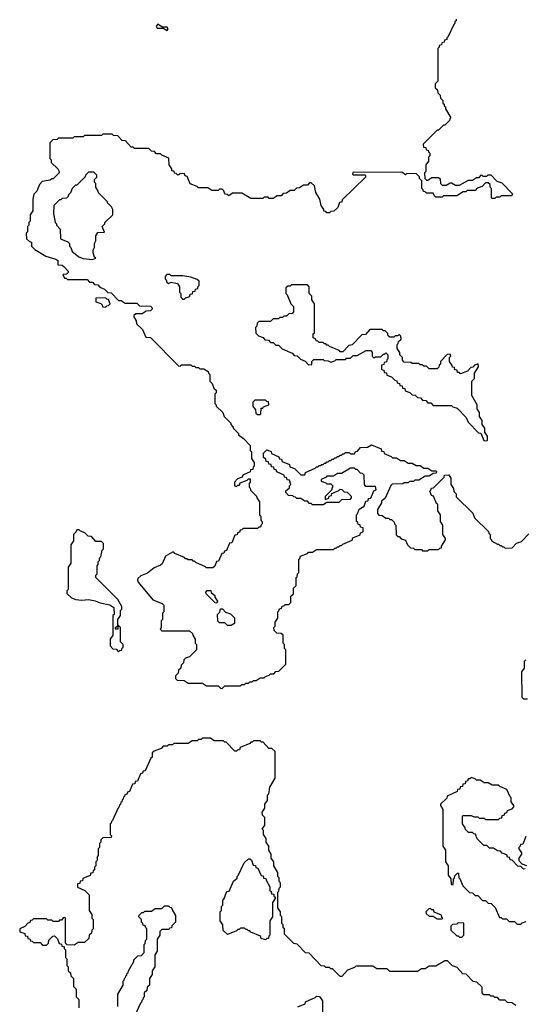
# Model space of a CAD drawing. Extents: x 2889633 to 3052318, y 540750 to 918690.
# Tile 371 of 656: x 2931190 to 2935048, y 786528 to 794044. Entities that reach past the tile are written whole.
import ezdxf

# ---------------------------------------------------------------- set-up
doc = ezdxf.new("R2010")
doc.units = 0

msp = doc.modelspace()

# ---------------------------------------------------------------- linework, layer by layer
at = {"layer": '0CON02XD'}
for points in [[(2934521.7, 794048.3), (2934520, 794035), (2934511.7, 794028.3), (2934510, 794015), (2934501.7, 794008.3), (2934458.3, 793911.7), (2934450, 793905), (2934448.3, 793891.7), (2934431.7, 793888.3), (2934428.3, 793871.7), (2934411.7, 793868.3), (2934408.3, 793851.7), (2934391.7, 793848.3), (2934390, 793835), (2934380, 793825), (2934380, 793575), (2934360, 793555), (2934360, 793525), (2934378.3, 793508.3), (2934380, 793485), (2934398.3, 793468.3), (2934400, 793445), (2934418.3, 793428.3), (2934420, 793405), (2934428.3, 793398.3), (2934430, 793385), (2934438.3, 793378.3), (2934440, 793365), (2934480, 793295), (2934471.7, 793288.3), (2934470, 793275), (2934435, 793240), (2934425, 793240), (2934385, 793200), (2934375, 793200), (2934270, 793095), (2934271.7, 793071.7), (2934288.3, 793068.3), (2934291.7, 793051.7), (2934308.3, 793048.3), (2934310, 793035), (2934320, 793025), (2934320, 793005), (2934310, 792995), (2934310, 792965), (2934290, 792935), (2934290, 792885), (2934280, 792875), (2934281.7, 792831.7), (2934295, 792820), (2934305, 792820), (2934335, 792840), (2934385, 792840), (2934398.3, 792828.3), (2934400, 792795), (2934415, 792780), (2934445, 792780), (2934475, 792800), (2934485, 792800), (2934515, 792780), (2934545, 792780), (2934615, 792820), (2934645, 792820), (2934675, 792840), (2934695, 792840), (2934715, 792860), (2934725, 792850), (2934755, 792850), (2934765, 792860), (2934785, 792860), (2934831.7, 792811.7), (2934868.3, 792798.3), (2934950, 792715), (2934945, 792700), (2934865, 792700), (2934855, 792690), (2934825, 792690), (2934815, 792680), (2934795, 792680), (2934790, 792685), (2934790, 792755), (2934780, 792765), (2934780, 792785), (2934765, 792800), (2934745, 792800), (2934718.3, 792771.7), (2934681.7, 792758.3), (2934665, 792740), (2934605, 792740), (2934595, 792730), (2934575, 792730), (2934525, 792700), (2934425, 792700)], [(2932315, 793962.5), (2932322.5, 793975), (2932315, 793987.5), (2932278.3, 793988.3), (2932245, 794010), (2932232.5, 793995), (2932238.3, 793978.3), (2932285, 793980), (2932315, 793962.5)], [(2934425, 792700), (2934415, 792690), (2934365, 792690), (2934351.7, 792701.7), (2934345, 792720), (2934295, 792720), (2934285, 792730), (2934271.7, 792731.7), (2934270, 792745), (2934260, 792755), (2934260, 792815), (2934241.7, 792831.7), (2934240, 792845), (2934218.3, 792868.3), (2934145, 792870), (2934135, 792860), (2934105, 792880), (2933731.7, 792878.3), (2933730, 792865), (2933735, 792860), (2933825, 792860), (2933830, 792855), (2933828.3, 792841.7), (2933651.7, 792668.3), (2933648.3, 792651.7), (2933631.7, 792648.3), (2933618.3, 792611.7), (2933588.3, 792581.7), (2933565, 792580), (2933555, 792570), (2933535, 792570), (2933525, 792580), (2933511.7, 792581.7), (2933510, 792595), (2933490, 792625), (2933480, 792675), (2933450, 792725), (2933440, 792775), (2933415, 792800), (2933401.7, 792798.3), (2933385, 792780), (2933355, 792780), (2933325, 792760), (2933301.7, 792758.3), (2933285, 792740), (2933255, 792740), (2933225, 792720), (2933201.7, 792718.3), (2933185, 792700), (2933155, 792700), (2933125, 792680), (2933095, 792680), (2933085, 792690), (2933055, 792690), (2933045, 792680), (2932955, 792680), (2932885, 792720), (2932815, 792720), (2932785, 792700), (2932775, 792710), (2932761.7, 792711.7), (2932751.7, 792721.7), (2932748.3, 792738.3), (2932735, 792750), (2932715, 792750), (2932705, 792740), (2932655, 792740), (2932625, 792760), (2932555, 792760), (2932545, 792770), (2932491.7, 792791.7), (2932468.3, 792848.3), (2932451.7, 792851.7), (2932448.3, 792868.3), (2932415, 792870), (2932405, 792860), (2932395, 792860), (2932385, 792870), (2932371.7, 792871.7), (2932368.3, 792888.3), (2932351.7, 792891.7), (2932350, 792905), (2932330, 792935), (2932328.3, 792988.3), (2932275, 793010), (2932265, 793020), (2932235, 793020), (2932218.3, 793038.3), (2932195, 793040), (2932175, 793060), (2932065, 793060), (2932055, 793070), (2932041.7, 793071.7), (2931998.3, 793118.3), (2931971.7, 793121.7), (2931938.3, 793158.3), (2931905, 793160), (2931895, 793170), (2931825, 793170), (2931815, 793160), (2931685, 793160), (2931675, 793150), (2931605, 793150), (2931595, 793140), (2931485, 793140), (2931475, 793130), (2931441.7, 793128.3), (2931420, 793105), (2931420, 792985), (2931430, 792975), (2931430, 792955), (2931480, 792905), (2931490, 792885), (2931490, 792875), (2931465, 792850), (2931445, 792830), (2931435, 792830), (2931421.7, 792818.3), (2931361.7, 792808.3), (2931340, 792785), (2931320, 792735), (2931298.3, 792711.7), (2931290, 792675), (2931290, 792585), (2931270, 792555), (2931270, 792505), (2931260, 792495), (2931260, 792475), (2931250, 792465), (2931250, 792425), (2931240, 792415), (2931241.7, 792371.7), (2931265, 792350), (2931280, 792345), (2931280, 792315), (2931305, 792290), (2931388.3, 792238.3), (2931467, 792217), (2931480, 792205), (2931481.7, 792171.7), (2931515, 792170), (2931528.3, 792158.3), (2931560, 792125), (2931560, 792115), (2931548.3, 792101.7), (2931520, 792100), (2931531.7, 792071.7), (2931545, 792070), (2931555, 792060), (2931705, 792060), (2931721.7, 792041.7), (2931745, 792040), (2931761.7, 792021.7), (2931785, 792020), (2931801.7, 792001.7), (2931838.3, 791988.3), (2931861.7, 791961.7), (2931888.3, 791958.3), (2931945, 791900), (2931965, 791900), (2931995, 791880), (2932085, 791880), (2932105, 791860), (2932188.3, 791858.3), (2932200, 791845), (2932200, 791835), (2932188.3, 791821.7), (2932155, 791820), (2932125, 791800), (2932075, 791800), (2932060, 791785), (2932060, 791775), (2932080, 791745), (2932081.7, 791721.7), (2932128.3, 791678.3), (2932151.7, 791621.7), (2932188.3, 791618.3), (2932401.7, 791401.7), (2932415, 791400), (2932425, 791410), (2932495, 791410), (2932505, 791400), (2932525, 791400), (2932535, 791390), (2932555, 791390), (2932565, 791380), (2932595, 791380), (2932628.3, 791358.3), (2932630, 791345), (2932640, 791335), (2932640, 791285), (2932658.3, 791268.3), (2932671.7, 791231.7), (2932690, 791215), (2932690, 791195), (2932680, 791185), (2932680, 791115), (2932690, 791105), (2932690, 791095), (2932740, 791045), (2932750, 791015), (2932800, 790965), (2932800, 790955), (2932820, 790935), (2932820, 790925), (2932860, 790885), (2932860, 790875), (2932898.3, 790848.3), (2932950, 790795), (2932950, 790755), (2932960, 790745), (2932960, 790695), (2932980, 790665), (2932980, 790635), (2932971.7, 790628.3), (2932968.3, 790611.7), (2932951.7, 790608.3), (2932948.3, 790591.7), (2932891.7, 790568.3), (2932888.3, 790551.7), (2932851.7, 790538.3), (2932830, 790515), (2932830, 790485), (2932845, 790480), (2932855, 790490), (2932868.3, 790491.7), (2932871.7, 790508.3), (2932925, 790530), (2932935, 790540), (2932948.3, 790538.3), (2932950, 790515), (2932940, 790505), (2932940, 790475), (2932948.3, 790468.3), (2932951.7, 790451.7), (2932998.3, 790408.3), (2933000, 790395), (2933020, 790365), (2933020, 790265), (2933030, 790255), (2933030, 790225), (2933040, 790215), (2933040, 790195), (2933031.7, 790188.3), (2933028.3, 790171.7), (2933015, 790170), (2933005, 790160), (2932895, 790160), (2932885, 790150), (2932871.7, 790148.3), (2932868.3, 790131.7), (2932851.7, 790128.3), (2932848.3, 790111.7), (2932831.7, 790108.3), (2932808.3, 790051.7), (2932791.7, 790048.3), (2932768.3, 789991.7), (2932751.7, 789988.3), (2932748.3, 789971.7), (2932731.7, 789968.3), (2932708.3, 789911.7), (2932691.7, 789908.3), (2932678.3, 789871.7), (2932665, 789860), (2932615, 789860), (2932608.3, 789868.3), (2932535, 789900), (2932525, 789910), (2932515, 789910), (2932505, 789920), (2932475, 789920), (2932465, 789930), (2932455, 789930), (2932448.3, 789938.3), (2932375, 789970), (2932365, 789980), (2932355, 789980), (2932301.7, 789948.3), (2932278.3, 789891.7), (2932265, 789880), (2932215, 789860), (2932165, 789820), (2932115, 789800), (2932091.7, 789778.3), (2932090, 789765), (2932095, 789750), (2932207, 789617), (2932277, 789587), (2932290, 789575), (2932290, 789525), (2932280, 789515), (2932280, 789465), (2932270, 789455), (2932270, 789405), (2932261.7, 789391.7), (2932275, 789380), (2932485, 789380), (2932508.3, 789358.3), (2932510, 789345), (2932530, 789315), (2932530, 789285), (2932540, 789275), (2932540, 789235), (2932485, 789180), (2932455, 789170), (2932441.7, 789158.3), (2932440, 789135), (2932421.7, 789118.3), (2932420, 789095), (2932401.7, 789078.3), (2932400, 789055), (2932380, 789035), (2932380, 789015), (2932391.7, 789001.7), (2932445, 789000), (2932475, 788980), (2932585, 788980), (2932615, 788960), (2932705, 788960), (2932721.7, 788941.7), (2932735, 788940), (2932755, 788960), (2932875, 788960), (2932885, 788970), (2932905, 788970), (2932915, 788980), (2932935, 788980), (2932945, 788990), (2932965, 788990), (2932975, 789000), (2932995, 789000), (2933025, 789020), (2933055, 789020), (2933065, 789030), (2933095, 789040), (2933105, 789050), (2933128.3, 789051.7), (2933145, 789070), (2933168.3, 789071.7), (2933220, 789125), (2933220, 789235), (2933210, 789245), (2933210, 789275), (2933200, 789285), (2933200, 789345), (2933185, 789360), (2933151.7, 789361.7), (2933131.7, 789381.7), (2933130, 789405), (2933140, 789415), (2933140, 789445), (2933160, 789475), (2933160, 789525), (2933168.3, 789531.7), (2933171.7, 789548.3), (2933188.3, 789551.7), (2933191.7, 789568.3), (2933205, 789570), (2933215, 789580), (2933245, 789580), (2933260, 789595), (2933260, 789645), (2933278.3, 789661.7), (2933280, 789705), (2933300, 789725), (2933300, 789785), (2933308.3, 789791.7), (2933310, 789815), (2933320, 789825), (2933320, 789925), (2933328.3, 789931.7), (2933331.7, 789948.3), (2933385, 789970), (2933395, 789980), (2933425, 789980), (2933455, 790000), (2933585, 790000), (2933595, 790010), (2933605, 790010), (2933615, 790020), (2933625, 790020), (2933635, 790030), (2933645, 790030), (2933655, 790040), (2933728.3, 790071.7), (2933731.7, 790088.3), (2933788.3, 790111.7), (2933791.7, 790128.3), (2933810, 790135), (2933810, 790165), (2933791.7, 790171.7), (2933788.3, 790188.3), (2933771.7, 790191.7), (2933770, 790205), (2933760, 790215), (2933760, 790265), (2933768.3, 790271.7), (2933781.7, 790308.3), (2933818.3, 790331.7), (2933831.7, 790368.3), (2933848.3, 790371.7), (2933851.7, 790388.3), (2933868.3, 790391.7), (2933891.7, 790448.3), (2933910, 790455), (2933905, 790480), (2933831.7, 790481.7), (2933820, 790495), (2933818.3, 790568.3), (2933805, 790580), (2933791.7, 790581.7), (2933765, 790610), (2933755, 790610), (2933745, 790620), (2933715, 790620), (2933645, 790580), (2933615, 790580), (2933585, 790560), (2933535, 790560), (2933528.3, 790551.7), (2933490, 790535), (2933491.7, 790521.7), (2933525, 790510), (2933535, 790500), (2933565, 790500), (2933580, 790485), (2933568.3, 790451.7), (2933520, 790405), (2933521.7, 790381.7), (2933548.3, 790391.7), (2933551.7, 790408.3), (2933568.3, 790411.7), (2933571.7, 790428.3), (2933625, 790450), (2933635, 790460), (2933648.3, 790458.3), (2933665, 790440), (2933688.3, 790438.3), (2933718.3, 790408.3), (2933720, 790395), (2933708.3, 790381.7), (2933645, 790380), (2933625, 790360), (2933535, 790360), (2933505, 790340), (2933425, 790340), (2933415, 790350), (2933401.7, 790351.7), (2933385, 790370), (2933365, 790370), (2933335, 790390), (2933305, 790390), (2933295, 790400), (2933281.7, 790401.7)], [(2931745, 792212.5), (2931770, 792225), (2931761.7, 792231.7), (2931750, 792265), (2931750, 792285), (2931760, 792305), (2931760, 792335), (2931770, 792355), (2931770, 792395), (2931785, 792420), (2931838.3, 792421.7), (2931820, 792465), (2931840, 792485), (2931840, 792495), (2931900, 792555), (2931900, 792595), (2931890, 792615), (2931860, 792645), (2931860, 792655), (2931791.7, 792721.7), (2931790, 792735), (2931770, 792765), (2931770, 792795), (2931760, 792805), (2931760, 792825), (2931778.3, 792841.7), (2931778.3, 792858.3), (2931755, 792880), (2931715, 792880), (2931691.7, 792858.3), (2931690, 792845), (2931625, 792780), (2931615, 792780), (2931590, 792755), (2931578.3, 792721.7), (2931561.7, 792708.3), (2931560, 792695), (2931548.3, 792681.7), (2931515, 792680), (2931505, 792670), (2931495, 792670), (2931450, 792625), (2931447.5, 792565), (2931460, 792495), (2931470, 792485), (2931470, 792475), (2931500, 792445), (2931501.7, 792371.7), (2931558.3, 792348.3), (2931570, 792335), (2931570, 792315), (2931580, 792305), (2931590, 792275), (2931640, 792235), (2931675, 792222.5), (2931745, 792212.5)], [(2932445, 791910), (2932455, 791920), (2932488.3, 791931.7), (2932491.7, 791948.3), (2932508.3, 791951.7), (2932511.7, 791968.3), (2932528.3, 791971.7), (2932531.7, 791988.3), (2932548.3, 791991.7), (2932550, 792005), (2932560, 792015), (2932558.3, 792048.3), (2932545, 792060), (2932495, 792080), (2932435, 792090), (2932345, 792090), (2932335, 792100), (2932311.7, 792098.3), (2932300, 792085), (2932300, 792065), (2932308.3, 792058.3), (2932311.7, 792041.7), (2932325, 792030), (2932345, 792040), (2932395, 792030), (2932410, 792005), (2932410, 791965), (2932420, 791955), (2932420, 791925), (2932431.7, 791911.7), (2932445, 791910)], [(2934755, 790830), (2934760, 790835), (2934760, 790865), (2934740, 790895), (2934740, 790925), (2934720, 790955), (2934720, 790985), (2934700, 791015), (2934700, 791045), (2934680, 791075), (2934680, 791105), (2934640, 791175), (2934640, 791285), (2934660, 791305), (2934660, 791345), (2934690, 791395), (2934688.3, 791418.3), (2934661.7, 791408.3), (2934648.3, 791391.7), (2934631.7, 791388.3), (2934608.3, 791361.7), (2934555, 791340), (2934545, 791350), (2934531.7, 791351.7), (2934528.3, 791368.3), (2934511.7, 791371.7), (2934508.3, 791388.3), (2934491.7, 791391.7), (2934490, 791405), (2934470, 791435), (2934470, 791465), (2934480, 791475), (2934475, 791490), (2934451.7, 791488.3), (2934400, 791435), (2934400, 791415), (2934391.7, 791408.3), (2934388.3, 791391.7), (2934375, 791380), (2934315, 791380), (2934295, 791400), (2934275, 791400), (2934265, 791410), (2934245, 791410), (2934235, 791420), (2934185, 791420), (2934175, 791427.5), (2934125, 791430), (2934110, 791445), (2934110, 791465), (2934090, 791485), (2934090, 791505), (2934070, 791535), (2934070, 791565), (2934078.3, 791571.7), (2934081.7, 791588.3), (2934100, 791605), (2934098.3, 791628.3), (2934085, 791640), (2934075, 791630), (2934055, 791630), (2934045, 791620), (2934015, 791620), (2934001.7, 791631.7), (2933998.3, 791648.3), (2933978.3, 791668.3), (2933965, 791670), (2933955, 791680), (2933861.7, 791678.3), (2933828.3, 791641.7), (2933801.7, 791638.3), (2933728.3, 791561.7), (2933701.7, 791558.3), (2933655, 791510), (2933635, 791510), (2933628.3, 791518.3), (2933555, 791550), (2933545, 791560), (2933535, 791560), (2933525, 791570), (2933515, 791570), (2933505, 791580), (2933475, 791580), (2933465, 791590), (2933451.7, 791591.7), (2933448.3, 791608.3), (2933430, 791615), (2933430, 791645), (2933440, 791655), (2933440, 791875), (2933420, 791905), (2933420, 791935), (2933400, 791955), (2933400, 792005), (2933385, 792020), (2933265, 792020), (2933255, 792010), (2933235, 792010), (2933221.7, 791998.3), (2933220, 791955), (2933230, 791945), (2933260, 791875), (2933280, 791855), (2933280, 791815), (2933268.3, 791801.7), (2933245, 791800), (2933225, 791780), (2933205, 791780), (2933195, 791770), (2933175, 791770), (2933165, 791760), (2933125, 791760), (2933105, 791740), (2933015, 791740), (2933001.7, 791728.3), (2933000, 791705), (2932990, 791695), (2932991.7, 791651.7), (2933011.7, 791631.7), (2933048.3, 791618.3), (2933061.7, 791601.7), (2933088.3, 791598.3), (2933105, 791580), (2933125, 791580), (2933145, 791560), (2933165, 791560), (2933191.7, 791531.7), (2933268.3, 791498.3), (2933285, 791480), (2933308.3, 791478.3), (2933331.7, 791451.7), (2933368.3, 791438.3), (2933395, 791410), (2933418.3, 791411.7), (2933420, 791435), (2933435, 791450), (2933505, 791450), (2933513, 791443), (2933545, 791440), (2933565, 791430), (2933595, 791440), (2933605, 791450), (2933675, 791450), (2933685, 791460), (2933715, 791460), (2933735, 791480), (2933765, 791480), (2933835, 791520), (2933868.3, 791518.3), (2933880, 791505), (2933880, 791475), (2933895, 791460), (2933905, 791470), (2933945, 791470), (2933965, 791490), (2933975, 791490), (2933985, 791500), (2934000, 791485), (2934000, 791455), (2933991.7, 791448.3), (2933988.3, 791431.7), (2933971.7, 791428.3), (2933968.3, 791411.7), (2933951.7, 791408.3), (2933950, 791375), (2933968.3, 791368.3), (2933971.7, 791351.7), (2933988.3, 791348.3), (2933991.7, 791331.7), (2934028.3, 791318.3), (2934051.7, 791291.7), (2934068.3, 791288.3), (2934071.7, 791271.7), (2934088.3, 791268.3), (2934091.7, 791251.7), (2934108.3, 791248.3), (2934111.7, 791231.7), (2934128.3, 791228.3), (2934131.7, 791211.7), (2934168.3, 791198.3), (2934185, 791180), (2934208.3, 791178.3), (2934225, 791160), (2934248.3, 791158.3), (2934265, 791140), (2934288.3, 791138.3), (2934305, 791120), (2934328.3, 791118.3), (2934345, 791100), (2934485, 791100), (2934495, 791090), (2934528.3, 791078.3), (2934598.3, 791008.3), (2934611.7, 790971.7), (2934691.7, 790891.7), (2934708.3, 790888.3), (2934731.7, 790831.7), (2934755, 790830)], [(2931845, 791850), (2931855, 791860), (2931868.3, 791861.7), (2931880, 791875), (2931868.3, 791908.3), (2931855, 791910), (2931845, 791920), (2931771.7, 791918.3), (2931771.7, 791891.7), (2931808.3, 791878.3), (2931818.3, 791868.3), (2931821.7, 791851.7), (2931845, 791850)], [(2933025, 791030), (2933030, 791035), (2933031.7, 791078.3), (2933045, 791080), (2933051.7, 791088.3), (2933090, 791105), (2933088.3, 791128.3), (2933075, 791130), (2933065, 791140), (2932985, 791140), (2932970, 791125), (2932970, 791095), (2932990, 791065), (2932991.7, 791041.7), (2933005, 791030), (2933025, 791030)], [(2933281.7, 790401.7), (2933275, 790410), (2933241.7, 790411.7), (2933220, 790435), (2933221.7, 790448.3), (2933248.3, 790471.7), (2933250, 790485), (2933260, 790495), (2933248.3, 790528.3), (2933231.7, 790531.7), (2933228.3, 790548.3), (2933211.7, 790551.7), (2933208.3, 790568.3), (2933151.7, 790591.7), (2933148.3, 790608.3), (2933131.7, 790611.7), (2933128.3, 790628.3), (2933111.7, 790631.7), (2933108.3, 790648.3), (2933091.7, 790651.7), (2933088.3, 790668.3), (2933071.7, 790671.7), (2933068.3, 790688.3), (2933051.7, 790701.7), (2933050, 790735), (2933075, 790760), (2933108.3, 790748.3), (2933111.7, 790731.7), (2933168.3, 790708.3), (2933171.7, 790691.7), (2933188.3, 790688.3), (2933191.7, 790671.7), (2933248.3, 790648.3), (2933251.7, 790631.7), (2933288.3, 790618.3), (2933335, 790570), (2933365, 790570), (2933371.7, 790588.3), (2933445, 790620), (2933455, 790630), (2933465, 790630), (2933475, 790640), (2933485, 790640), (2933495, 790650), (2933505, 790650), (2933515, 790660), (2933525, 790660), (2933535, 790670), (2933545, 790670), (2933555, 790680), (2933565, 790680), (2933575, 790690), (2933585, 790690), (2933595, 790700), (2933605, 790700), (2933615, 790710), (2933625, 790710), (2933635, 790720), (2933645, 790720), (2933655, 790730), (2933665, 790730), (2933675, 790740), (2933705, 790740), (2933715, 790730), (2933745, 790730), (2933751.7, 790748.3), (2933768.3, 790751.7), (2933791.7, 790778.3), (2933845, 790780), (2933875, 790800), (2933948.3, 790768.3), (2933951.7, 790751.7), (2933968.3, 790748.3), (2933971.7, 790731.7), (2934025, 790710), (2934035, 790700), (2934065, 790700), (2934095, 790680), (2934125, 790680), (2934155, 790660), (2934185, 790660), (2934215, 790640), (2934245, 790640), (2934275, 790620), (2934305, 790620), (2934335, 790600), (2934365, 790600), (2934370, 790595), (2934368.3, 790581.7), (2934345, 790580), (2934315, 790560), (2934285, 790560), (2934235, 790530), (2934205, 790530), (2934195, 790520), (2934165, 790520), (2934155, 790510), (2934125, 790510), (2934115, 790500), (2934031.7, 790498.3), (2934021.7, 790488.3), (2933978.3, 790391.7), (2933951.7, 790368.3), (2933950, 790355), (2933920, 790305), (2933920, 790275), (2933931.7, 790261.7), (2933955, 790260), (2933985, 790240), (2934005, 790240), (2934015, 790230), (2934028.3, 790228.3), (2934048.3, 790208.3), (2934050, 790195), (2934060, 790185), (2934061.7, 790111.7), (2934075, 790100), (2934085, 790100), (2934101.7, 790081.7), (2934135, 790070), (2934150, 790035), (2934171.7, 790011.7), (2934195, 790010), (2934205, 790000), (2934255, 790000), (2934265, 789990), (2934305, 789990), (2934315, 790000), (2934385, 790000), (2934395, 790010), (2934408.3, 790011.7), (2934410, 790025), (2934440, 790075), (2934440, 790085), (2934420, 790115), (2934420, 790185), (2934400, 790215), (2934400, 790265), (2934380, 790295), (2934380, 790345), (2934371.7, 790351.7), (2934348.3, 790408.3), (2934331.7, 790411.7), (2934320, 790445), (2934328.3, 790451.7), (2934331.7, 790468.3), (2934348.3, 790471.7), (2934428.3, 790551.7), (2934431.7, 790568.3), (2934465, 790570), (2934480, 790545), (2934480, 790495), (2934500, 790465), (2934501.7, 790441.7), (2934520, 790425), (2934521.7, 790401.7), (2934648.3, 790278.3), (2934661.7, 790241.7), (2934768.3, 790138.3), (2934770, 790125), (2934780, 790115), (2934780, 790085), (2934790, 790075), (2934790, 790065), (2934835, 790040), (2934845, 790040), (2934855, 790030), (2934865, 790030), (2934875, 790020), (2934885, 790020), (2934895, 790010), (2934948.3, 790011.7), (2934981.7, 790048.3), (2935018.3, 790061.7), (2935075, 790120)], [(2931945, 789220), (2931955, 789230), (2931968.3, 789231.7), (2931970, 789245), (2931980, 789255), (2931980, 789275), (2931960, 789295), (2931960, 789405), (2931945, 789420), (2931940, 789420), (2931938.3, 789391.7), (2931921.7, 789391.7), (2931920, 789405), (2931940, 789420), (2931940, 789465), (2931960, 789495), (2931960, 789535), (2931970, 789545), (2931970, 789565), (2931938.3, 789618.3), (2931770, 789785), (2931770, 789805), (2931780, 789815), (2931780, 789875), (2931790, 789885), (2931790, 789905), (2931800, 789915), (2931800, 789935), (2931810, 789945), (2931820, 789995), (2931830, 790005), (2931830, 790045), (2931815, 790060), (2931771.7, 790061.7), (2931738.3, 790098.3), (2931711.7, 790101.7), (2931688.3, 790128.3), (2931655, 790140), (2931645, 790150), (2931625, 790150), (2931618.3, 790131.7), (2931600, 790115), (2931600, 790065), (2931580, 790035), (2931580, 789895), (2931560, 789865), (2931560, 789695), (2931550, 789685), (2931550, 789665), (2931585, 789630), (2931618.3, 789618.3), (2931665, 789612.5), (2931715, 789617.5), (2931765, 789607.5), (2931803, 789593), (2931877, 789577), (2931908.3, 789558.3), (2931910, 789505), (2931900, 789495), (2931900, 789345), (2931880, 789315), (2931880, 789265), (2931901.7, 789241.7), (2931925, 789240), (2931945, 789220)], [(2932695, 789590), (2932681.7, 789591.7), (2932611.7, 789661.7), (2932610, 789675), (2932621.7, 789688.3), (2932648.3, 789688.3), (2932651.7, 789671.7), (2932678.3, 789648.3), (2932680, 789635), (2932700, 789605), (2932695, 789590)], [(2932805, 789420), (2932775, 789420), (2932755, 789440), (2932715, 789440), (2932701.7, 789451.7), (2932700, 789505), (2932718.3, 789521.7), (2932721.7, 789548.3), (2932738.3, 789548.3), (2932761.7, 789521.7), (2932798.3, 789508.3), (2932828.3, 789478.3), (2932830, 789435), (2932805, 789420)], [(2935051.7, 789158.3), (2935040, 789145), (2935040, 789095), (2935020, 789065), (2935021.7, 788871.7), (2935035, 788860), (2935065, 788860)], [(2934975, 786520), (2934945, 786540), (2934911.7, 786541.7), (2934895, 786560), (2934855, 786560), (2934835, 786580), (2934815, 786580), (2934805, 786590), (2934785, 786590), (2934775, 786600), (2934731.7, 786601.7), (2934720, 786615), (2934718.3, 786658.3), (2934678.3, 786698.3), (2934651.7, 786701.7), (2934598.3, 786758.3), (2934571.7, 786761.7), (2934528.3, 786808.3), (2934491.7, 786821.7), (2934455, 786860), (2934435, 786860), (2934365, 786820), (2934315, 786820), (2934285, 786800), (2934255, 786800), (2934225, 786780), (2934015, 786780), (2933995, 786800), (2933915, 786800), (2933885, 786820), (2933755, 786820), (2933745, 786810), (2933691.7, 786788.3), (2933648.3, 786741.7), (2933635, 786740), (2933578.3, 786798.3), (2933565, 786800), (2933555, 786810), (2933525, 786810), (2933515, 786820), (2933491.7, 786821.7), (2933398.3, 786918.3), (2933371.7, 786921.7), (2933308.3, 786988.3), (2933281.7, 786991.7), (2933210, 787065), (2933210, 787105), (2933201.7, 787111.7), (2933200, 787135), (2933190, 787145), (2933190, 787195), (2933180, 787205), (2933180, 787235), (2933160, 787265), (2933160, 787385), (2933168.3, 787391.7), (2933170, 787415), (2933180, 787425), (2933180, 787455), (2933170, 787465), (2933170, 787495), (2933160, 787505), (2933160, 787535), (2933130, 787585), (2933130, 787615), (2933110, 787645), (2933110, 787675), (2933090, 787705), (2933090, 787735), (2933070, 787765), (2933070, 787795), (2933050, 787825), (2933050, 787855), (2933040, 787865), (2933060, 787895), (2933060, 787955), (2933041.7, 787971.7), (2933040, 787995), (2933060, 788025), (2933060, 788055), (2933080, 788085), (2933080, 788125), (2933090, 788135), (2933100, 788185), (2933140, 788255), (2933138.3, 788458.3), (2933115, 788480), (2933091.7, 788481.7), (2933048.3, 788528.3), (2933035, 788530), (2933025, 788540), (2932975, 788540), (2932965, 788530), (2932955, 788530), (2932945, 788520), (2932871.7, 788488.3), (2932868.3, 788471.7), (2932855, 788470), (2932845, 788460), (2932831.7, 788461.7), (2932765, 788530), (2932755, 788530), (2932745, 788540), (2932675, 788540), (2932645, 788560), (2932585, 788560), (2932575, 788550), (2932555, 788550), (2932545, 788540), (2932505, 788540), (2932475, 788520), (2932365, 788520), (2932355, 788510), (2932325, 788510), (2932315, 788500), (2932285, 788500), (2932268.3, 788481.7), (2932215, 788460), (2932201.7, 788448.3), (2932200, 788415), (2932191.7, 788408.3), (2932148.3, 788311.7), (2932131.7, 788308.3), (2932128.3, 788291.7), (2932111.7, 788288.3), (2932088.3, 788231.7), (2932071.7, 788228.3), (2932068.3, 788211.7), (2932051.7, 788208.3), (2932028.3, 788151.7), (2932011.7, 788148.3), (2932008.3, 788131.7), (2931991.7, 788128.3), (2931990, 788115), (2931981.7, 788108.3), (2931980, 788095), (2931971.7, 788088.3), (2931970, 788075), (2931961.7, 788068.3), (2931960, 788055), (2931951.7, 788048.3), (2931950, 788035), (2931941.7, 788028.3), (2931898.3, 787931.7), (2931890, 787925), (2931888.3, 787911.7), (2931880, 787905), (2931880, 787825), (2931890, 787815), (2931888.3, 787801.7), (2931825, 787800), (2931810, 787785), (2931810, 787765), (2931800, 787755), (2931800, 787725), (2931790, 787715), (2931790, 787665), (2931780, 787655), (2931780, 787625), (2931770, 787615), (2931770, 787585), (2931760, 787575), (2931760, 787555), (2931751.7, 787548.3), (2931748.3, 787531.7), (2931731.7, 787528.3), (2931728.3, 787511.7), (2931671.7, 787488.3), (2931668.3, 787471.7), (2931651.7, 787468.3), (2931648.3, 787451.7), (2931631.7, 787448.3), (2931631.7, 787421.7), (2931688.3, 787398.3), (2931720, 787365), (2931720, 787245), (2931740, 787215), (2931740, 787185), (2931750, 787175), (2931750, 787105), (2931740, 787095), (2931738.3, 787071.7), (2931720, 787055), (2931718.3, 787031.7), (2931685, 787000), (2931635, 787000), (2931605, 786980), (2931551.7, 786981.7), (2931540, 786995), (2931540, 787185), (2931535, 787190), (2931521.7, 787188.3), (2931508.3, 787171.7), (2931495, 787170), (2931485, 787160), (2931445, 787160), (2931435, 787170), (2931405, 787170), (2931395, 787180), (2931295, 787180), (2931285, 787170), (2931271.7, 787168.3), (2931268.3, 787151.7), (2931251.7, 787148.3), (2931228.3, 787121.7), (2931190, 787105), (2931191.7, 787081.7), (2931228.3, 787068.3), (2931231.7, 787051.7), (2931248.3, 787048.3), (2931251.7, 787031.7), (2931268.3, 787028.3), (2931271.7, 787011.7), (2931285, 787010), (2931295, 787000), (2931345, 787000), (2931365, 786980), (2931395, 786980), (2931410, 786995), (2931411.7, 787018.3), (2931441.7, 787048.3), (2931455, 787050), (2931478.3, 787028.3), (2931491.7, 786991.7), (2931508.3, 786988.3), (2931511.7, 786971.7), (2931528.3, 786968.3), (2931530, 786955), (2931540, 786945), (2931540, 786885), (2931550, 786875), (2931550, 786825), (2931560, 786815), (2931560, 786785), (2931578.3, 786768.3), (2931580, 786745), (2931600, 786725), (2931600, 786665), (2931620, 786645), (2931620, 786585), (2931640, 786565), (2931641.7, 786501.7)], [(2935048.3, 787561.7), (2935035, 787560), (2935015, 787580), (2934991.7, 787581.7), (2934948.3, 787628.3), (2934931.7, 787631.7), (2934928.3, 787648.3), (2934911.7, 787651.7), (2934908.3, 787668.3), (2934871.7, 787681.7), (2934858.3, 787698.3), (2934835, 787700), (2934805, 787720), (2934775, 787720), (2934755, 787740), (2934731.7, 787741.7), (2934681.7, 787791.7), (2934668.3, 787828.3), (2934655, 787830), (2934645, 787840), (2934615, 787840), (2934591.7, 787861.7), (2934590, 787875), (2934570, 787905), (2934570, 787965), (2934575, 787970), (2934635, 787970), (2934655, 787960), (2934685, 787960), (2934695, 787950), (2934735, 787950), (2934745, 787940), (2934845, 787940), (2934855, 787950), (2934868.3, 787951.7), (2934871.7, 787968.3), (2934888.3, 787971.7), (2934891.7, 787988.3), (2934908.3, 787991.7), (2934911.7, 788008.3), (2934948.3, 788021.7), (2934960, 788035), (2934960, 788045), (2934940, 788075), (2934940, 788105), (2934931.7, 788111.7), (2934908.3, 788168.3), (2934855, 788190), (2934845, 788200), (2934795, 788200), (2934765, 788220), (2934735, 788220), (2934705, 788240), (2934675, 788240), (2934665, 788250), (2934635, 788260), (2934625, 788250), (2934611.7, 788248.3), (2934608.3, 788231.7), (2934591.7, 788228.3), (2934588.3, 788211.7), (2934571.7, 788208.3), (2934568.3, 788191.7), (2934551.7, 788188.3), (2934548.3, 788171.7), (2934531.7, 788168.3), (2934528.3, 788151.7), (2934451.7, 788118.3), (2934448.3, 788101.7), (2934400, 788055), (2934400, 788045), (2934420, 788015), (2934420, 787735), (2934440, 787705), (2934440, 787615), (2934460, 787585), (2934460, 787515), (2934480, 787485), (2934481.7, 787441.7), (2934498.3, 787441.7), (2934500, 787485), (2934508.3, 787491.7), (2934511.7, 787508.3), (2934531.7, 787528.3), (2934538.3, 787528.3), (2934540, 787495), (2934548.3, 787488.3), (2934571.7, 787431.7), (2934621.7, 787381.7), (2934645, 787380), (2934665, 787360), (2934685, 787360), (2934721.7, 787321.7), (2934745, 787320), (2934765, 787300), (2934788.3, 787298.3), (2934818.3, 787268.3), (2934851.7, 787191.7), (2934865, 787190), (2934875, 787180), (2934905, 787180), (2934925, 787160), (2934965, 787160), (2934985, 787140), (2935015, 787140), (2935025, 787150), (2935055, 787160)], [(2935051.7, 787808.3), (2935028.3, 787751.7), (2935011.7, 787748.3), (2935010, 787735), (2935000, 787725), (2935000, 787715), (2935020, 787685), (2935020, 787675), (2935000, 787645), (2935000, 787625), (2935021.7, 787601.7), (2935058.3, 787588.3)], [(2933065, 787020), (2933031.7, 787031.7), (2933028.3, 787048.3), (2932955, 787080), (2932945, 787090), (2932935, 787090), (2932925, 787100), (2932915, 787100), (2932905, 787110), (2932875, 787110), (2932865, 787100), (2932855, 787100), (2932845, 787090), (2932775, 787060), (2932741.7, 787091.7), (2932740, 787135), (2932720, 787165), (2932720, 787235), (2932730, 787245), (2932730, 787275), (2932740, 787285), (2932740, 787325), (2932748.3, 787331.7), (2932771.7, 787388.3), (2932788.3, 787391.7), (2932821.7, 787468.3), (2932848.3, 787491.7), (2932850, 787505), (2932858.3, 787511.7), (2932901.7, 787608.3), (2932935, 787640), (2932945, 787640), (2932958.3, 787628.3), (2932971.7, 787591.7), (2932988.3, 787588.3), (2932991.7, 787571.7), (2933008.3, 787568.3), (2933031.7, 787511.7), (2933048.3, 787508.3), (2933051.7, 787491.7), (2933068.3, 787488.3), (2933070, 787475), (2933100, 787425), (2933100, 787395), (2933108.3, 787388.3), (2933111.7, 787371.7), (2933128.3, 787368.3), (2933130, 787355), (2933140, 787345), (2933140, 787335), (2933120, 787305), (2933120, 787195), (2933100, 787165), (2933100, 787055), (2933091.7, 787048.3), (2933088.3, 787031.7), (2933075, 787030), (2933065, 787020)], [(2931938.3, 786511.7), (2931940, 786605), (2931980, 786675), (2931980, 786705), (2931988.3, 786711.7), (2931990, 786725), (2931998.3, 786731.7), (2932000, 786745), (2932008.3, 786751.7), (2932010, 786765), (2932018.3, 786771.7), (2932020, 786785), (2932060, 786855), (2932061.7, 786868.3), (2932091.7, 786898.3), (2932118.3, 786901.7), (2932140, 786925), (2932140, 786985), (2932148.3, 786991.7), (2932150, 787015), (2932160, 787025), (2932160, 787105), (2932151.7, 787111.7), (2932148.3, 787128.3), (2932131.7, 787131.7), (2932130, 787145), (2932120, 787155), (2932120, 787175), (2932100, 787195), (2932101.7, 787208.3), (2932121.7, 787228.3), (2932135, 787230), (2932145, 787240), (2932195, 787240), (2932225, 787260), (2932275, 787260), (2932295, 787280), (2932325, 787280), (2932335, 787270), (2932348.3, 787268.3), (2932350, 787255), (2932380, 787205), (2932380, 787155), (2932351.7, 787128.3), (2932348.3, 787111.7), (2932335, 787110), (2932325, 787100), (2932275, 787100), (2932260, 787085), (2932260, 787055), (2932240, 787025), (2932240, 786935), (2932220, 786905), (2932220, 786815), (2932200, 786785), (2932200, 786755), (2932180, 786725), (2932180, 786675), (2932161.7, 786658.3), (2932160, 786635), (2932140, 786615), (2932140, 786585), (2932131.7, 786578.3), (2932130, 786565), (2932121.7, 786558.3), (2932120, 786545), (2932111.7, 786538.3), (2932068.3, 786441.7)], [(2934415, 787180), (2934420, 787185), (2934411.7, 787191.7), (2934408.3, 787208.3), (2934351.7, 787231.7), (2934348.3, 787248.3), (2934335, 787250), (2934325, 787260), (2934311.7, 787258.3), (2934290, 787235), (2934291.7, 787221.7), (2934315, 787200), (2934345, 787200), (2934375, 787180), (2934415, 787180)], [(2934565, 787040), (2934580, 787055), (2934578.3, 787148.3), (2934535, 787150), (2934525, 787140), (2934491.7, 787138.3), (2934480, 787125), (2934480, 787095), (2934525, 787050), (2934535, 787050), (2934545, 787040), (2934565, 787040)], [(2933311.7, 786508.3), (2933368.3, 786531.7), (2933371.7, 786548.3), (2933445, 786580), (2933455, 786590), (2933478.3, 786588.3), (2933500, 786555), (2933500, 786465)]]:
    msp.add_lwpolyline(points, dxfattribs=at)

doc.saveas('drawing.dxf')
